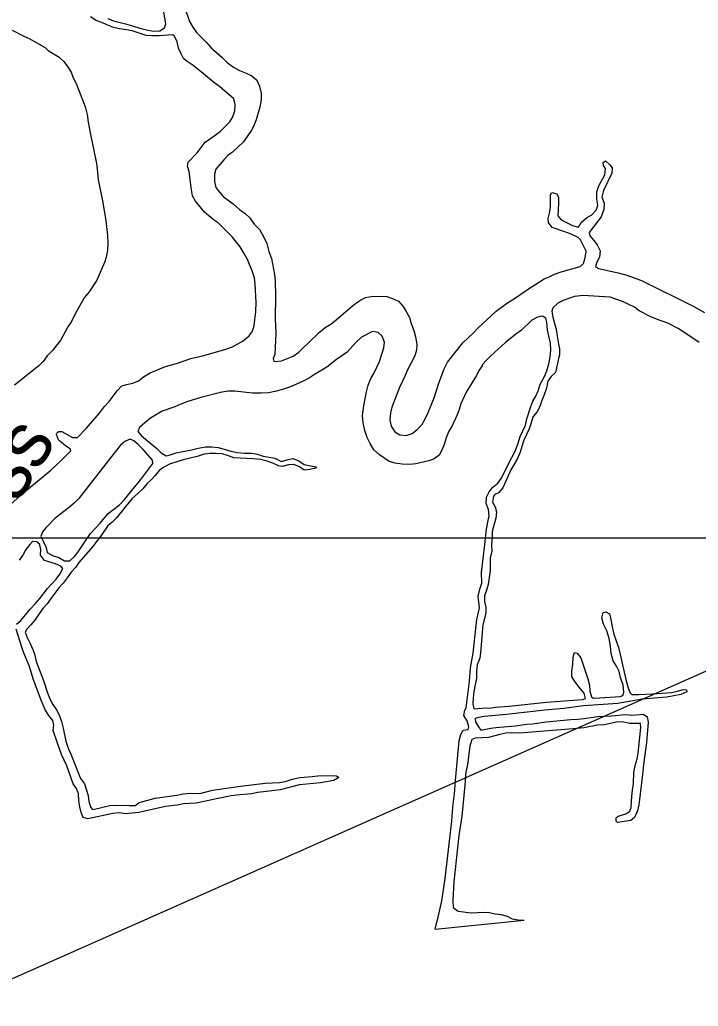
# Model space of a CAD drawing. Extents: x 2290055 to 2389491, y 66597 to 237875.
# Drawn here: x 2318369 to 2320195, y 196292 to 198948 of the extents above; entities that cross this region are included whole.
import ezdxf

# ---------------------------------------------------------------- set-up
doc = ezdxf.new("R2010")
doc.units = 0
for name, color, linetype in [('Exist Hydrographic Creek Single Shore Label', 7, 'Continuous'), ('Exist Hydrographic Pond Under 1500 Sq Ft', 7, 'Continuous'), ('Exist Hydrographic River Shore', 7, 'Continuous'), ('Exist Utilities Electrical Transmission Line', 7, 'Continuous'), ('Map Preparation Inset Cut Line', 7, 'Continuous')]:
    doc.layers.add(name, color=color, linetype=linetype)

msp = doc.modelspace()

# ---------------------------------------------------------------- linework, layer by layer
at = {"layer": 'Exist Hydrographic Pond Under 1500 Sq Ft'}
msp.add_lwpolyline([(2318348.5, 198920.4), (2318380, 198903.9), (2318396, 198896.6), (2318437.7, 198872.6), (2318445, 198865.2), (2318474.7, 198847.8), (2318487, 198836.1), (2318497.2, 198822.3), (2318507, 198807.3), (2318512.7, 198792.2), (2318520.2, 198777.1), (2318539.7, 198728.1), (2318545.5, 198711.3), (2318550, 198692.9), (2318553, 198672.3), (2318559.2, 198639.2), (2318573.5, 198570.7), (2318576, 198555.6), (2318580, 198518.5), (2318592, 198455.9), (2318600, 198406.8), (2318605, 198368.5), (2318605.7, 198346.8), (2318604.5, 198327.3), (2318601, 198308.9), (2318597, 198294.3), (2318576.5, 198246.9), (2318555.5, 198215.8), (2318542, 198199.8), (2318516.5, 198154.5), (2318508.2, 198136), (2318498.5, 198121.1), (2318479.2, 198086.5), (2318457, 198057.5), (2318442.5, 198043.1), (2318432, 198028.5), (2318420.2, 198016.7), (2318354.2, 197964.6)], dxfattribs=at)
at = {"layer": 'Exist Hydrographic River Shore'}
msp.add_line((2319487, 196499.8), (2319726.2, 196524.1), dxfattribs=at)
for points in [[(2318813, 198980.1), (2318825.5, 198943.4), (2318834.2, 198928.3), (2318845, 198912.8), (2318871.5, 198887.2), (2318884, 198872.4), (2318912.7, 198847.4), (2318927.2, 198833.2), (2318943.5, 198820.7), (2318960.2, 198812), (2318978.2, 198804.7), (2318993, 198797.7), (2319006.5, 198785.7), (2319014.2, 198769.7), (2319018, 198750.4), (2319018.5, 198732.8), (2319015, 198712.7), (2319005.2, 198679.3), (2318998, 198661.1), (2318992.2, 198651.3), (2318971, 198619.7), (2318941.2, 198591.7), (2318929, 198582.5), (2318917.5, 198571.6), (2318896.7, 198546.4), (2318892.5, 198533), (2318892.5, 198513.1), (2318896.5, 198496.8), (2318906, 198483.7), (2318916.5, 198472.6), (2318943.2, 198452.3), (2318960.2, 198437.4), (2318975.2, 198426.7), (2318988.7, 198414), (2318999.2, 198398.3), (2319013.5, 198383.3), (2319024.7, 198364.7), (2319033.5, 198345.5), (2319039, 198323.9), (2319046, 198305.7)], [(2318822, 198564.5), (2318846.5, 198590.4), (2318868, 198619.1), (2318895, 198637.6), (2318908.5, 198648.5), (2318923.5, 198662.6), (2318934, 198673.9), (2318942.5, 198686.6), (2318947.5, 198702.7), (2318948, 198720.1), (2318945.2, 198735.4), (2318906, 198769), (2318890.5, 198779.9), (2318863.2, 198802.8), (2318835, 198825), (2318816.7, 198837.7), (2318809.2, 198844.4), (2318802, 198858.1), (2318796, 198871.8), (2318792, 198888.8), (2318785.5, 198904.2), (2318779.5, 198907.7), (2318744, 198904.9), (2318724, 198904.9), (2318708.7, 198905.9), (2318671.5, 198918.2), (2318656.2, 198921.4), (2318637.2, 198923.7), (2318621, 198927.1), (2318603.2, 198934.4), (2318589.2, 198941.2), (2318574.5, 198946.6), (2318559, 198956.5)], [(2318606, 198951.3), (2318621.2, 198945.5), (2318653.5, 198937.6), (2318672, 198932.4), (2318691.5, 198925.7), (2318710.2, 198920.8), (2318728.5, 198917.9), (2318745.7, 198918.5), (2318758, 198926.4), (2318762, 198937.3), (2318756.2, 198968.4)], [(2318452, 197735.4), (2318480.2, 197761.2), (2318506.2, 197788), (2318504.2, 197792.6), (2318491.5, 197801.4), (2318476.7, 197813.2), (2318473, 197817.2), (2318467.7, 197831.9), (2318468.2, 197835.4), (2318471, 197837.9), (2318474, 197839.5), (2318482, 197839.4), (2318510.2, 197823.9), (2318524.5, 197823.7), (2318548.5, 197848.6), (2318559.5, 197861.1), (2318583, 197889), (2318596.7, 197906.9), (2318609, 197920.6), (2318631, 197949.5), (2318643.5, 197962.4), (2318656.2, 197966.3), (2318672.7, 197969.8), (2318688, 197976.3), (2318702, 197987.1), (2318719.7, 197997.6), (2318761.2, 198014.6), (2318793, 198023.5), (2318828.7, 198036), (2318864.5, 198044), (2318923, 198060.9), (2318941, 198067.8), (2318969.7, 198083.4), (2318986.5, 198097), (2318994.7, 198109.8), (2318999.7, 198124.8), (2319004.2, 198162.8), (2319004.5, 198186.7), (2319002.5, 198237.3), (2319000, 198253.2), (2318995.5, 198269.8), (2318981.5, 198302.5), (2318971, 198322), (2318961.5, 198337.2), (2318940.7, 198364.2), (2318902.7, 198401.4), (2318889, 198410.7), (2318865.5, 198430.5), (2318842, 198460.2), (2318834, 198474.1), (2318830.5, 198490.2), (2318825, 198539.4), (2318820, 198554.1), (2318822, 198564.5)], [(2319945.5, 198547.4), (2319939.5, 198556), (2319939.2, 198563.6), (2319945, 198568.6), (2319956.5, 198557.6), (2319963, 198550), (2319962.2, 198535.2), (2319939.5, 198488.9), (2319935.5, 198470.7), (2319941.5, 198454.5), (2319940.7, 198437.4), (2319933.5, 198418.1), (2319900.7, 198375.6), (2319903, 198366.4), (2319913.5, 198354.2), (2319922.5, 198341.9), (2319931, 198325.9), (2319928.7, 198309.3), (2319922, 198295.7), (2319918.5, 198283.8), (2319926.5, 198279), (2319979.2, 198267), (2320000, 198261.4), (2320042.2, 198246.2), (2320182.7, 198175.9), (2320211.5, 198160.4)], [(2319046, 198305.7), (2319054.5, 198262.3), (2319056, 198245.4), (2319057.2, 198204.3), (2319056.2, 198143.7), (2319058.2, 198103.6), (2319055, 198046.7), (2319050.5, 198036.6), (2319052.7, 198029), (2319055.7, 198028.3), (2319073.5, 198030), (2319104.2, 198042.6), (2319119.5, 198053.5), (2319132.2, 198066.1), (2319146.2, 198078), (2319175.2, 198107.1), (2319190.5, 198119.4), (2319206, 198129.1), (2319220.2, 198140.1), (2319258.5, 198173.9), (2319272, 198184.5), (2319285.5, 198193.5), (2319299.5, 198200.8), (2319319.2, 198204.4), (2319357, 198203.6), (2319372, 198198.1), (2319388.2, 198190.2), (2319400.2, 198176), (2319409, 198163.1), (2319417.7, 198146.5), (2319422.5, 198130.2), (2319429.2, 198111.6), (2319433.7, 198094.7), (2319437.5, 198074.7), (2319436, 198058.8), (2319431.5, 198043), (2319412.5, 198005.6), (2319406.2, 197990.2), (2319391, 197958.2), (2319369.7, 197905.4), (2319366.2, 197889.7), (2319365, 197869.9), (2319368.2, 197854.2), (2319377.7, 197839), (2319391.2, 197830.4), (2319408.5, 197828.5), (2319425.2, 197834.1), (2319437.7, 197844.4), (2319450.5, 197857.4), (2319459.2, 197871.9), (2319468.2, 197891.2), (2319484, 197930), (2319496.5, 197969.7), (2319511.2, 198008.1), (2319520, 198026.2), (2319561.2, 198078.8), (2319590, 198105.5), (2319601.2, 198118.1), (2319650.5, 198163.4), (2319679, 198184.3), (2319706, 198201.5), (2319735.2, 198222.2), (2319779.7, 198250.5), (2319793.7, 198256.2), (2319808.2, 198263.6), (2319825.5, 198269.4), (2319877, 198283.9), (2319885.5, 198291.9), (2319890.5, 198307.3), (2319893, 198325), (2319878.2, 198355.6), (2319871.5, 198362.2), (2319852.5, 198371), (2319835.5, 198377.6), (2319801.2, 198389.2), (2319791.7, 198402.7), (2319791, 198413.1), (2319795.5, 198430.8), (2319796.7, 198446.5), (2319797.2, 198477.3), (2319801, 198483.1), (2319813.7, 198480), (2319819, 198470.1), (2319819, 198454.9), (2319817.2, 198420.5), (2319825.7, 198409.9), (2319856, 198394.6), (2319872.7, 198389.5), (2319880, 198402.8), (2319894.2, 198414.9), (2319908.5, 198422.8), (2319919.7, 198435.5), (2319924.2, 198448.9), (2319921.5, 198465.4), (2319921.5, 198485.4), (2319927.5, 198501), (2319943.7, 198531), (2319945.5, 198547.4)], [(2320197, 198079.1), (2320182.5, 198089.6), (2320140.5, 198117.4), (2320112.7, 198131.2), (2320082, 198141.9), (2320067.5, 198148.7), (2320036, 198165), (2320023, 198174.4), (2319991.2, 198190.1), (2319958, 198201), (2319942, 198202.6), (2319884.7, 198205.5), (2319862, 198202.9), (2319831.5, 198192.6), (2319816.5, 198185.5), (2319803.5, 198172.6), (2319801, 198164), (2319803.5, 198147.5), (2319807.5, 198130.1), (2319812.7, 198115.2), (2319817.7, 198079.2), (2319821, 198062), (2319821, 198046.4), (2319818.2, 198036.1), (2319810.7, 197998.8), (2319799.2, 197987.9), (2319789.5, 197974.9), (2319786, 197955.9), (2319779.7, 197938.3), (2319773.5, 197923.5), (2319768.5, 197906.5), (2319760, 197891.9), (2319750.7, 197879.7), (2319739.5, 197846.4), (2319725.7, 197815.9), (2319719.7, 197799.3), (2319715.5, 197784.1), (2319707, 197765.3), (2319698.5, 197749.5), (2319690, 197736.5), (2319668.5, 197688.1), (2319657.5, 197674.7), (2319647, 197670.1), (2319643.7, 197665.5), (2319641, 197649.3), (2319648.5, 197637.2), (2319651.5, 197623.2), (2319650.2, 197606.5), (2319639.7, 197570.7), (2319640, 197553.4), (2319638.7, 197536.3), (2319639, 197516.6), (2319635, 197499.3), (2319634.5, 197465.4), (2319629.7, 197427.8), (2319625.2, 197412.2), (2319619, 197397), (2319619, 197382), (2319623, 197366.9), (2319623, 197350.6), (2319615.2, 197318.6), (2319609, 197244.8), (2319606.7, 197229.2), (2319600, 197211.1), (2319598.2, 197193.4), (2319598, 197175.5), (2319591, 197139.2), (2319589.2, 197122), (2319588.2, 197106.5), (2319590.5, 197092.7), (2319623, 197095.1), (2319633, 197094.4), (2319649, 197097), (2319685.5, 197099.6), (2319786.7, 197110.9), (2319883, 197118.3), (2319891.5, 197120.4), (2319887.5, 197135.1), (2319877.5, 197147), (2319863, 197166.3), (2319854.2, 197179.9), (2319854.5, 197193.8), (2319857.2, 197213.2), (2319858.2, 197232.3), (2319861.7, 197244.2), (2319869, 197243.1), (2319879, 197230.1), (2319897.5, 197173.4), (2319901.7, 197156.2), (2319903.2, 197140.8), (2319907.2, 197124.9), (2319913, 197122)], [(2319487, 196499.8), (2319497.7, 196543.5), (2319504.5, 196575.5), (2319514, 196636.4), (2319531.5, 196790.5), (2319534, 196828), (2319539, 196864.1), (2319541.5, 196899.5), (2319551.2, 197006.8), (2319555.5, 197024), (2319562.2, 197035.5), (2319575.7, 197037.3), (2319577.7, 197044.7), (2319572.5, 197060.3), (2319564.2, 197075.2), (2319566.5, 197089.5), (2319570.5, 197095.7), (2319574.2, 197131.7), (2319579, 197167.1), (2319582, 197202.9), (2319588.5, 197242.9), (2319599.2, 197333.5), (2319606, 197364.8), (2319602.7, 197396.1), (2319607, 197414.8), (2319612.7, 197431.3), (2319611, 197459.8), (2319620.7, 197534.9), (2319624.5, 197576.9), (2319628, 197595.7), (2319632.2, 197612.2), (2319630, 197629.3), (2319624, 197645.5), (2319624.7, 197663.2), (2319632, 197677.2), (2319642.2, 197689.5), (2319655.2, 197700.3), (2319664, 197713.4), (2319681.7, 197746.5), (2319689.5, 197763.6), (2319697.2, 197777.6), (2319703.7, 197791.2), (2319710, 197807.9), (2319715.5, 197825.8), (2319729.5, 197856.8), (2319733.7, 197873.9), (2319743.7, 197906.9), (2319749.5, 197921.3), (2319757.2, 197935.1), (2319763.5, 197949.3), (2319769, 197966.7), (2319780.2, 197986.1), (2319787.2, 198002.8), (2319792.5, 198021.4), (2319796.2, 198039.4), (2319797.7, 198059.1), (2319797.2, 198077.8), (2319789, 198112.8), (2319787, 198134.1), (2319784.5, 198144.8), (2319775.7, 198150.2), (2319762, 198147.9), (2319746.5, 198139.5), (2319718.7, 198112.7), (2319703.7, 198101.7), (2319676.2, 198079), (2319636.2, 198043.1), (2319624.7, 198031.6), (2319613.5, 198018.8), (2319613, 198016.7), (2319604.2, 198003.6), (2319598, 197990), (2319570.2, 197945.5), (2319555.7, 197913.9), (2319551.5, 197898.9), (2319546.2, 197884.2), (2319531.7, 197853.2), (2319523.7, 197840.4), (2319516, 197822.7), (2319511, 197804.5), (2319505, 197789.5), (2319497.7, 197775.5), (2319483.7, 197766.4), (2319469.5, 197760.5), (2319434.5, 197752.5), (2319418.5, 197751.2), (2319397.7, 197752.1), (2319379.2, 197754.1), (2319363.2, 197759), (2319337, 197776.7), (2319322, 197790.4), (2319312, 197807.5), (2319304, 197823.5), (2319297, 197842.7), (2319293, 197862.6), (2319291.2, 197883.1), (2319294.5, 197908.9), (2319301.7, 197946), (2319306.5, 197964.5), (2319313.5, 197982.1)], [(2319313.5, 197982.1), (2319322.2, 197997.7), (2319336.5, 198028.3), (2319348.7, 198064.8), (2319350.2, 198080.1), (2319344, 198096.7), (2319333, 198106.6), (2319317.7, 198109), (2319288.5, 198093.5), (2319273.2, 198079.2), (2319249.5, 198053.7), (2319221.5, 198033.6), (2319195.5, 198012.8), (2319162.2, 197993.4), (2319148.5, 197984.2), (2319131.5, 197975), (2319097.7, 197960.3), (2319078.7, 197953.5), (2319059.7, 197948.2), (2319038.5, 197943.8), (2319018, 197942.6), (2318994.7, 197942.9), (2318947.2, 197947.8), (2318930.7, 197948.2), (2318912.7, 197945.3), (2318856.2, 197931.1), (2318818.5, 197919.6), (2318802, 197913.4), (2318786, 197906), (2318752, 197894), (2318720.7, 197875.1), (2318705.7, 197863.3), (2318691, 197850.1), (2318686.2, 197839.7), (2318696.5, 197827.9), (2318738, 197793.9), (2318749.5, 197782.5), (2318762.5, 197774.4), (2318773.5, 197777), (2318789.7, 197782.4), (2318830.5, 197790.2), (2318848.5, 197794.6), (2318868.5, 197798.3), (2318885.5, 197798.4), (2318902.5, 197796.4), (2318918.5, 197792.3), (2318936.7, 197786.4), (2318954.7, 197783.4), (2318973.5, 197781.4), (2318992.5, 197780.9), (2319008.5, 197778.5), (2319024, 197773.5), (2319055.5, 197768.1), (2319073, 197758.8), (2319091, 197764.1), (2319104, 197766.7), (2319119.5, 197760.9), (2319134, 197750.9), (2319151, 197747.1), (2319167.2, 197744.6), (2319164.7, 197741.2), (2319149.5, 197737.2), (2319134.5, 197735.8), (2319121.5, 197744.3), (2319106, 197751.2), (2319092.2, 197750.3), (2319075.5, 197745.6), (2319064.7, 197747), (2319049.5, 197754.2), (2319034.7, 197759.6), (2319017, 197763.8), (2318997, 197766.4), (2318979, 197766.6), (2318945, 197768.4), (2318930.2, 197774.5), (2318913.2, 197779.5), (2318897.5, 197780.7), (2318881, 197780.6), (2318864.7, 197778.2), (2318845.7, 197772.4), (2318808.7, 197763.6), (2318771.5, 197751.7), (2318756, 197743.9), (2318743.5, 197734.9), (2318733.2, 197721), (2318722.7, 197709.1), (2318711, 197698.9), (2318700.2, 197685.1), (2318687, 197673.8), (2318670.5, 197658.2), (2318628.7, 197607.3), (2318617.5, 197595.7), (2318604.5, 197584.3), (2318586, 197556.7), (2318575, 197543.8), (2318564, 197528.9), (2318528, 197486.9), (2318518.5, 197473.8), (2318507.2, 197460.9)], [(2318489.5, 197491), (2318503, 197491.3), (2318515.7, 197503), (2318526.2, 197515.7), (2318538, 197534.8), (2318558.7, 197565.1), (2318585, 197592.9), (2318606.5, 197618.8), (2318637.2, 197642.5), (2318650.5, 197656.4), (2318694.5, 197710.5), (2318726.7, 197753.3), (2318726, 197762.1), (2318700.7, 197791.1), (2318687.7, 197804.4), (2318675.7, 197814.8), (2318665.5, 197818.9), (2318651.5, 197812.5), (2318639.7, 197803.1), (2318613, 197768.7), (2318527.5, 197659.5), (2318516, 197647.5), (2318502.5, 197636.1), (2318464, 197606.2), (2318440, 197581.5), (2318430, 197569.8), (2318425, 197556.6), (2318432.5, 197542.5), (2318439.5, 197526.9), (2318442.7, 197513.8), (2318457, 197505.7), (2318474, 197499.9), (2318489.5, 197491)], [(2318339.5, 197638.7), (2318375.2, 197672.1), (2318452, 197735.4)], [(2318360, 197320.9), (2318371.2, 197330.9), (2318384, 197345.6), (2318396.5, 197361.6), (2318409.7, 197375.3), (2318422.5, 197390), (2318443.7, 197417.2), (2318466.5, 197441.8), (2318476.2, 197455.2), (2318484.5, 197470.9), (2318479.5, 197477.2), (2318465, 197483.3), (2318435.2, 197492.1), (2318424.2, 197506.2), (2318425, 197522.5), (2318421.7, 197535.8), (2318414.2, 197542.3), (2318403.2, 197543.6), (2318395.5, 197535.7), (2318385, 197521.8), (2318377, 197506.3), (2318367.5, 197493.1)], [(2318507.2, 197460.9), (2318496.7, 197445.8), (2318485.5, 197431.5), (2318474, 197419), (2318453, 197391.1), (2318442.7, 197375.9), (2318431.2, 197362.6), (2318419.7, 197347.4), (2318409.5, 197331.8), (2318398.2, 197318.7), (2318387.5, 197307.8), (2318383, 197299.3), (2318388.2, 197284.5), (2318396.7, 197269), (2318403.5, 197252.4), (2318409, 197237.4), (2318413, 197220.4), (2318432.5, 197169.3), (2318443.5, 197136.1), (2318449.7, 197119.8), (2318458, 197104.3), (2318468, 197089.9), (2318474.5, 197076.3), (2318480.7, 197058.9), (2318485.5, 197041.2), (2318492.5, 197005.8), (2318499.2, 196987.3), (2318506.5, 196970.8), (2318513, 196952.5), (2318532.5, 196905.3), (2318542.5, 196891.2), (2318553, 196859.4), (2318555, 196843.2), (2318559.7, 196827.2), (2318564.7, 196821.5), (2318581.2, 196825), (2318595.7, 196829.3), (2318611.5, 196832.4), (2318630, 196833.2), (2318663, 196832.1), (2318680.5, 196832.5), (2318690.2, 196840.2), (2318732.7, 196851.9), (2318791.2, 196860.6), (2318808.5, 196864), (2318828, 196865.9), (2318853.5, 196865.2), (2318887.7, 196873.8), (2318963, 196885), (2319028.7, 196892.4), (2319049, 196893.9), (2319067.7, 196894.2), (2319083.2, 196897.4), (2319101.5, 196903.1), (2319123, 196907.8)], [(2319913, 197122), (2319929.5, 197122.2), (2319984.7, 197126.1), (2319992, 197128.3), (2319994.2, 197136.7), (2319992.7, 197156.9), (2319985.7, 197177.5), (2319981.5, 197193.6), (2319974.7, 197207.4), (2319966, 197222.4), (2319960.5, 197241.5), (2319958.5, 197261.7), (2319955, 197282.1), (2319949, 197302.6), (2319939.7, 197320.7), (2319935.2, 197337.6), (2319938.7, 197352.5), (2319946.2, 197353.7), (2319955.7, 197348.5), (2319959.7, 197333), (2319963, 197313.7), (2319967.7, 197293.8), (2319980, 197257.7), (2319985, 197239.3), (2320000, 197172), (2320005.2, 197152.1), (2320011, 197136.6), (2320016.2, 197131.6), (2320035.2, 197131.5), (2320071.7, 197133.2), (2320124, 197136.7), (2320138.5, 197140.2), (2320154.2, 197145.3), (2320162.7, 197143.9), (2320163.7, 197138.2), (2320147.5, 197131.4), (2320110.5, 197124), (2320044, 197118.7), (2319978.5, 197107.1), (2319885.5, 197100.9), (2319833, 197093.7), (2319781.5, 197089.1), (2319678.5, 197077.6), (2319618.5, 197072.1), (2319603.7, 197069.3), (2319594.2, 197066.6), (2319595.2, 197057.5), (2319603.2, 197044.2), (2319610, 197035.2), (2319636.2, 197040.6), (2319650, 197042.4), (2319702.5, 197047), (2319733.5, 197051.6), (2319749, 197052.5), (2319785.5, 197057.5), (2319852.2, 197064.5), (2319869.7, 197065.3), (2319887.5, 197067.2), (2319924.2, 197072.4), (2319961.2, 197074.4), (2320000, 197078), (2320016, 197075.4), (2320047.2, 197078.1), (2320057.5, 197071.7), (2320059.5, 197056.5), (2320055.2, 197002.4), (2320048.5, 196949.9), (2320043.2, 196900.9), (2320034.5, 196834.2), (2320031, 196818), (2320022.7, 196800), (2320013.2, 196791.9), (2319977.7, 196786.9), (2319973.5, 196790.1), (2319973.7, 196799.7), (2319979, 196804), (2320000, 196810.3), (2320010.2, 196817), (2320014.5, 196826.8), (2320015.7, 196857.5), (2320017.5, 196873.9), (2320020.5, 196890.5), (2320021.2, 196921.1), (2320024.7, 196940.4), (2320030, 196957.8), (2320033, 196973.7), (2320040.2, 197042.7), (2320039.5, 197053.5), (2320009.7, 197053.3), (2319994.5, 197057), (2319978.5, 197057.4), (2319942.2, 197050.1), (2319923.5, 197048.4), (2319887, 197041.9), (2319868.7, 197039.5), (2319725, 197028.4), (2319710, 197027.6), (2319694, 197028.4), (2319676.5, 197027.2), (2319661, 197024)], [(2319123, 196907.8), (2319156, 196910.2), (2319170.7, 196912.7), (2319201.5, 196913.5), (2319220.7, 196912.7), (2319227, 196907.9), (2319214, 196900.2), (2319177.7, 196893.5), (2319121.5, 196888.6), (2319069.2, 196874.8), (2319009.7, 196867.4), (2318992, 196863.7), (2318952, 196860.4), (2318937.2, 196858.2), (2318898, 196850.8), (2318843, 196838.5), (2318809, 196837.2), (2318792, 196833.4), (2318760.7, 196830.2), (2318688.7, 196813.9), (2318653.5, 196809.7), (2318636, 196812.4), (2318619.5, 196811), (2318552.2, 196796.2), (2318539.7, 196800.3), (2318533.5, 196814.1), (2318530, 196828.7), (2318528, 196845), (2318527.2, 196863.9), (2318521.5, 196878.7), (2318512.2, 196890.7), (2318495.5, 196939.6), (2318481, 196970.3), (2318470, 197000.3), (2318458.7, 197034.4), (2318460, 197048.8), (2318457.7, 197061.7), (2318446.5, 197075.1), (2318437.5, 197089.7), (2318424.2, 197120.9), (2318405.2, 197173.2), (2318394.7, 197206.9), (2318380.7, 197240.8), (2318375.2, 197256.4), (2318358.7, 197307.6)], [(2319630.5, 197015.4), (2319594.5, 197013.8), (2319585.2, 197010.3), (2319580.2, 196992.3), (2319573.5, 196943.2), (2319569, 196922.5), (2319566.5, 196887.6), (2319558.7, 196804.1), (2319550.7, 196751.8), (2319546.5, 196718.1), (2319537, 196627), (2319534, 196576.6), (2319535.5, 196557.5), (2319548.7, 196548.2), (2319583.2, 196543.5), (2319601.5, 196544.1), (2319618, 196545.7), (2319633.2, 196544.2), (2319648.5, 196540.9), (2319664.2, 196538.6), (2319680, 196534.7), (2319693.7, 196527.5), (2319710, 196524.3), (2319726.2, 196524.1)], [(2319661, 197024), (2319630.5, 197015.4)]]:
    msp.add_lwpolyline(points, dxfattribs=at)
at = {"layer": 'Exist Utilities Electrical Transmission Line'}
msp.add_line((2317236.6, 195873.4), (2321812.3, 197903.1), dxfattribs=at)
at = {"layer": 'Map Preparation Inset Cut Line'}
msp.add_lwpolyline([(2316877.7, 206729.9), (2331165.3, 206729.9), (2331165.3, 197552.6), (2316877.7, 197552.6)], close=True, dxfattribs=at)

# ---------------------------------------------------------------- texts
at = {"layer": 'Exist Hydrographic Creek Single Shore Label'}
msp.add_text('Ness', height=150, rotation=57.9686, dxfattribs=at).set_placement((2318227, 197427.2))

doc.saveas('drawing.dxf')
